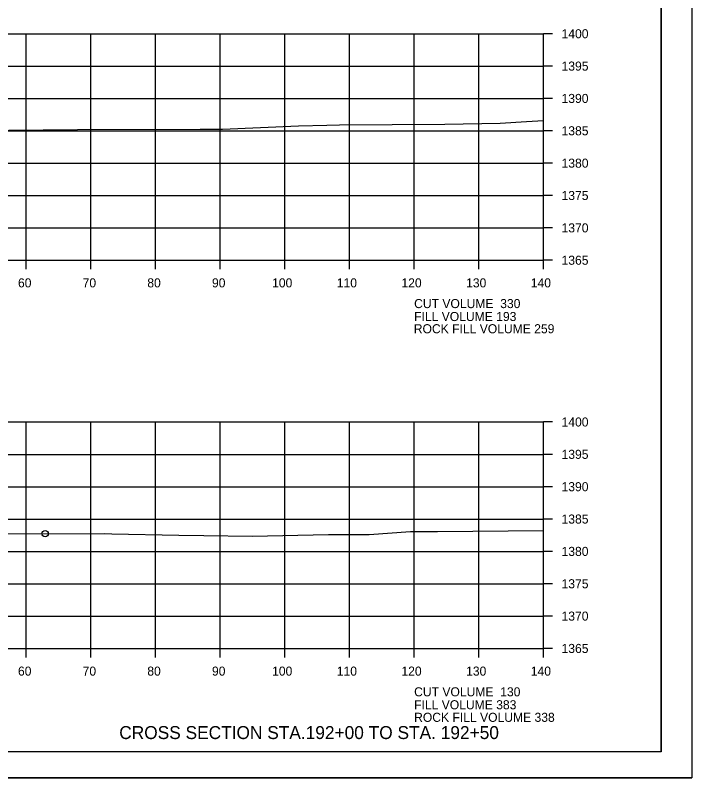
# Model space of a CAD drawing. Extents: x 1374311 to 1383814, y 384102 to 406278.
# Drawn here: x 1382698.4 to 1382803, y 400305 to 400422.8 of the extents above; entities that cross this region are included whole.
import ezdxf

# ---------------------------------------------------------------- set-up
doc = ezdxf.new("R2010")
doc.units = 0
for name, color, linetype in [('R_Axis', 7, 'Continuous'), ('R_Axis Annot', 7, 'Continuous'), ('R_Border', 7, 'Continuous'), ('R_Draft', 7, 'Continuous'), ('R_Exist Surface', 7, 'Continuous'), ('R_Fin Surface', 7, 'Continuous'), ('R_Grid', 7, 'Continuous'), ('R_No Plot', 7, 'Continuous')]:
    doc.layers.add(name, color=color, linetype=linetype)

msp = doc.modelspace()

# ---------------------------------------------------------------- linework, layer by layer
at = {"layer": 'R_Axis'}
for p, q in [((1382780.07, 400384.95), (1382780.07, 400419.95)), ((1382781.47, 400419.95), (1382780.07, 400419.95)), ((1382781.47, 400414.95), (1382780.07, 400414.95)), ((1382781.47, 400409.95), (1382780.07, 400409.95)), ((1382781.47, 400404.95), (1382780.07, 400404.95)), ((1382781.47, 400399.95), (1382780.07, 400399.95)), ((1382781.47, 400394.95), (1382780.07, 400394.95)), ((1382781.47, 400389.95), (1382780.07, 400389.95)), ((1382500.07, 400384.95), (1382780.07, 400384.95)), ((1382700.07, 400383.55), (1382700.07, 400384.95)), ((1382710.07, 400383.55), (1382710.07, 400384.95)), ((1382720.07, 400383.55), (1382720.07, 400384.95)), ((1382730.07, 400383.55), (1382730.07, 400384.95)), ((1382740.07, 400383.55), (1382740.07, 400384.95)), ((1382750.07, 400383.55), (1382750.07, 400384.95)), ((1382760.07, 400383.55), (1382760.07, 400384.95)), ((1382770.07, 400383.55), (1382770.07, 400384.95)), ((1382780.07, 400383.55), (1382780.07, 400384.95)), ((1382781.47, 400384.95), (1382780.07, 400384.95)), ((1382780.07, 400324.95), (1382780.07, 400359.95)), ((1382781.47, 400359.95), (1382780.07, 400359.95)), ((1382781.47, 400354.95), (1382780.07, 400354.95)), ((1382781.47, 400349.95), (1382780.07, 400349.95)), ((1382781.47, 400344.95), (1382780.07, 400344.95)), ((1382781.47, 400339.95), (1382780.07, 400339.95)), ((1382781.47, 400334.95), (1382780.07, 400334.95)), ((1382781.47, 400329.95), (1382780.07, 400329.95)), ((1382500.07, 400324.95), (1382780.07, 400324.95)), ((1382700.07, 400323.55), (1382700.07, 400324.95)), ((1382710.07, 400323.55), (1382710.07, 400324.95)), ((1382720.07, 400323.55), (1382720.07, 400324.95)), ((1382730.07, 400323.55), (1382730.07, 400324.95)), ((1382740.07, 400323.55), (1382740.07, 400324.95)), ((1382750.07, 400323.55), (1382750.07, 400324.95)), ((1382760.07, 400323.55), (1382760.07, 400324.95)), ((1382770.07, 400323.55), (1382770.07, 400324.95)), ((1382780.07, 400323.55), (1382780.07, 400324.95)), ((1382781.47, 400324.95), (1382780.07, 400324.95))]:
    msp.add_line(p, q, dxfattribs=at)
at = {"layer": 'R_Border'}
for q in [(1382798.25, 400514.41), (1382482.07, 400308.95)]:
    msp.add_line((1382798.25, 400308.95), q, dxfattribs=at)
at = {"layer": 'R_Exist Surface'}
for points in [[(1382578.32, 400402.05), (1382588.34, 400402.55), (1382602.29, 400403.03), (1382620.72, 400403.58), (1382622.49, 400403.63), (1382626.13, 400403.74), (1382639.81, 400403.95), (1382646.21, 400404.11), (1382657.83, 400404.28), (1382671.42, 400404.7), (1382675.32, 400404.78), (1382691.05, 400404.92), (1382697.37, 400405.04), (1382708, 400405.17), (1382726.96, 400405.22), (1382730.46, 400405.22), (1382742.17, 400405.71), (1382746.55, 400405.84), (1382748.51, 400405.88), (1382764.83, 400405.97), (1382773.35, 400406.15), (1382777.47, 400406.37), (1382780.07, 400406.53)], [(1382696.05, 400342.66), (1382712.14, 400342.74), (1382713.3, 400342.67), (1382723.68, 400342.48), (1382727.55, 400342.43), (1382735.02, 400342.3), (1382746.82, 400342.56), (1382753.13, 400342.54), (1382759.53, 400343.01), (1382763.66, 400343.03), (1382780.07, 400343.18)]]:
    msp.add_lwpolyline(points, dxfattribs=at)
at = {"layer": 'R_Grid'}
for p, q in [((1382500.07, 400419.95), (1382780.07, 400419.95)), ((1382700.07, 400384.95), (1382700.07, 400419.95)), ((1382710.07, 400384.95), (1382710.07, 400419.95)), ((1382720.07, 400384.95), (1382720.07, 400419.95)), ((1382730.07, 400384.95), (1382730.07, 400419.95)), ((1382740.07, 400384.95), (1382740.07, 400419.95)), ((1382750.07, 400384.95), (1382750.07, 400419.95)), ((1382760.07, 400384.95), (1382760.07, 400419.95)), ((1382770.07, 400384.95), (1382770.07, 400419.95)), ((1382780.07, 400384.95), (1382780.07, 400419.95)), ((1382500.07, 400414.95), (1382780.07, 400414.95)), ((1382500.07, 400409.95), (1382780.07, 400409.95)), ((1382500.07, 400404.95), (1382780.07, 400404.95)), ((1382500.07, 400399.95), (1382780.07, 400399.95)), ((1382500.07, 400394.95), (1382780.07, 400394.95)), ((1382500.07, 400389.95), (1382780.07, 400389.95)), ((1382500.07, 400384.95), (1382780.07, 400384.95)), ((1382500.07, 400359.95), (1382780.07, 400359.95)), ((1382700.07, 400324.95), (1382700.07, 400359.95)), ((1382710.07, 400324.95), (1382710.07, 400359.95)), ((1382720.07, 400324.95), (1382720.07, 400359.95)), ((1382730.07, 400324.95), (1382730.07, 400359.95)), ((1382740.07, 400324.95), (1382740.07, 400359.95)), ((1382750.07, 400324.95), (1382750.07, 400359.95)), ((1382760.07, 400324.95), (1382760.07, 400359.95)), ((1382770.07, 400324.95), (1382770.07, 400359.95)), ((1382780.07, 400324.95), (1382780.07, 400359.95)), ((1382500.07, 400354.95), (1382780.07, 400354.95)), ((1382500.07, 400349.95), (1382780.07, 400349.95)), ((1382500.07, 400344.95), (1382780.07, 400344.95)), ((1382500.07, 400339.95), (1382780.07, 400339.95)), ((1382500.07, 400334.95), (1382780.07, 400334.95)), ((1382500.07, 400329.95), (1382780.07, 400329.95)), ((1382500.07, 400324.95), (1382780.07, 400324.95))]:
    msp.add_line(p, q, dxfattribs=at)
at = {"layer": 'R_No Plot'}
msp.add_line((1382469.67, 400304.97), (1382803, 400304.97), dxfattribs=at)
for points in [[(1382469.66, 400518.31), (1382803, 400518.31), (1382803, 400304.97), (1382469.66, 400304.97)], [(1382715.99, 400514.41), (1382715.99, 400504.53), (1382751.72, 400504.53), (1382751.72, 400501.61), (1382774.92, 400501.61), (1382774.92, 400477.28), (1382798.25, 400477.28), (1382798.25, 400308.95), (1382482.07, 400308.95), (1382482.07, 400514.41)]]:
    msp.add_lwpolyline(points, close=True, dxfattribs=at)
msp.add_circle((1382703, 400342.69), 0.5, dxfattribs=at)
msp.add_circle((1382703, 400342.69), 0.5, dxfattribs=at)

# ---------------------------------------------------------------- texts
at = {"layer": 'R_Axis Annot'}
for s, p in [('1400', (1382782.87, 400419.25)), ('1395', (1382782.87, 400414.25)), ('1390', (1382782.87, 400409.25)), ('1385', (1382782.87, 400404.25)), ('1380', (1382782.87, 400399.25)), ('1375', (1382782.87, 400394.25)), ('1370', (1382782.87, 400389.25)), ('1365', (1382782.87, 400384.25)), ('60', (1382698.81, 400380.75)), ('70', (1382708.81, 400380.75)), ('80', (1382718.81, 400380.75)), ('90', (1382728.81, 400380.75)), ('100', (1382738.11, 400380.75)), ('110', (1382748.11, 400380.75)), ('120', (1382758.11, 400380.75)), ('130', (1382768.11, 400380.75)), ('140', (1382778.11, 400380.75)), ('CUT VOLUME  330', (1382760.07, 400377.55)), ('FILL VOLUME 193', (1382760.07, 400375.55)), ('1400', (1382782.87, 400359.25)), ('1395', (1382782.87, 400354.25)), ('1390', (1382782.87, 400349.25)), ('1385', (1382782.87, 400344.25)), ('1380', (1382782.87, 400339.25)), ('1375', (1382782.87, 400334.25)), ('1370', (1382782.87, 400329.25)), ('1365', (1382782.87, 400324.25)), ('60', (1382698.81, 400320.75)), ('70', (1382708.81, 400320.75)), ('80', (1382718.81, 400320.75)), ('90', (1382728.81, 400320.75)), ('100', (1382738.11, 400320.75)), ('110', (1382748.11, 400320.75)), ('120', (1382758.11, 400320.75)), ('130', (1382768.11, 400320.75)), ('140', (1382778.11, 400320.75)), ('CUT VOLUME  130', (1382760.07, 400317.55)), ('FILL VOLUME 383', (1382760.07, 400315.55))]:
    msp.add_text(s, height=1.4, dxfattribs=at).set_placement(p)
at = {"layer": 'R_Draft'}
msp.add_text('CROSS SECTION STA.192+00 TO STA. 192+50', height=2, dxfattribs=at).set_placement((1382714.47, 400310.95))
at = {"layer": 'R_Fin Surface'}
for s, p in [('ROCK FILL VOLUME 259', (1382760.02, 400373.66)), ('ROCK FILL VOLUME 338', (1382760.07, 400313.61))]:
    msp.add_text(s, height=1.4, dxfattribs=at).set_placement(p)

doc.saveas('drawing.dxf')
